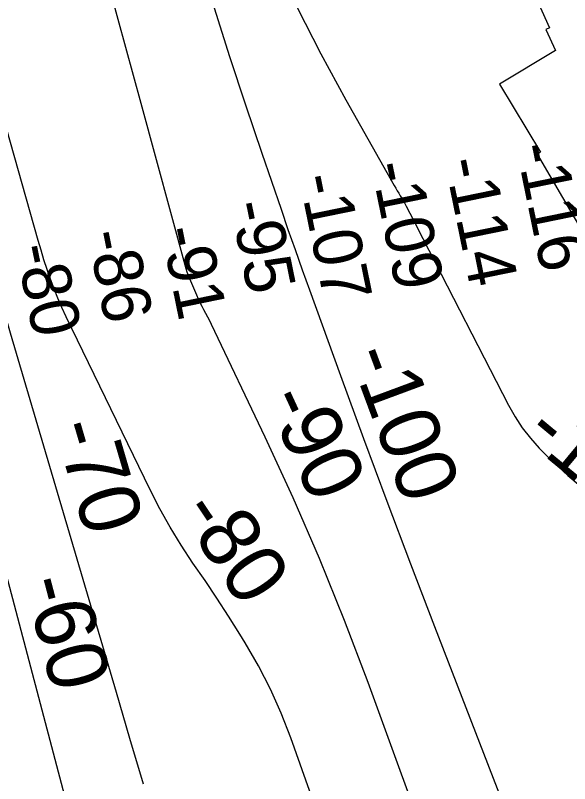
# Model space of a CAD drawing. Extents: x 3598634 to 3636690, y 517270 to 542944.
# Drawn here: x 3632357 to 3633117, y 526684 to 527737 of the extents above; entities that cross this region are included whole.
import ezdxf

# ---------------------------------------------------------------- set-up
doc = ezdxf.new("R2010")
doc.units = 0
for name, color, linetype in [('V-RIVR-RANG', 7, 'Continuous'), ('V-RRAP-RVMT', 7, 'Continuous'), ('V-TOPO-MAJR', 7, 'Continuous'), ('V-TOPO-MAJR-IDEN', 7, 'Continuous'), ('V-TOPO-MINR', 7, 'Continuous'), ('V-TOPO-MINR-IDEN', 7, 'Continuous')]:
    doc.layers.add(name, color=color, linetype=linetype)

msp = doc.modelspace()

# ---------------------------------------------------------------- linework, layer by layer
at = {"layer": 'V-RRAP-RVMT'}
for p, q in [((3633038.5, 527833.9), (3633089.3, 527720.3)), ((3633089.3, 527720.3), (3633084.1, 527718)), ((3633084.1, 527718), (3633097.5, 527689.1)), ((3633097.5, 527689.1), (3633020.9, 527643.2)), ((3633020.9, 527643.2), (3633077, 527549.7)), ((3633077, 527549.7), (3633072.3, 527546.9)), ((3633072.3, 527546.9), (3633142.6, 527426.8))]:
    msp.add_line(p, q, dxfattribs=at)
at = {"layer": 'V-TOPO-MAJR'}
msp.add_lwpolyline([(3632629.5, 527747.7), (3632650.7, 527681.1), (3632672.6, 527614.7), (3632694.9, 527548.5), (3632721.2, 527471.5), (3632730.7, 527443.9), (3632740.4, 527416.3), (3632750.2, 527388.7), (3632760.1, 527361.2), (3632802.7, 527243.5), (3632834.2, 527157.3), (3632866.2, 527071.2), (3632898.7, 526985.4), (3632931.6, 526899.6), (3633055.2, 526580.8)], dxfattribs=at)
at = {"layer": 'V-TOPO-MINR'}
for points in [[(3632809.2, 526536.9), (3632734.6, 526747.2), (3632721.4, 526780.8), (3632706.8, 526813.8), (3632690.2, 526845.8), (3632672.1, 526877.1), (3632664.7, 526889.1), (3632649.1, 526913.8), (3632633.3, 526938.3), (3632617, 526962.5), (3632600.4, 526986.6), (3632584.3, 527010.9), (3632569, 527035.6), (3632554.8, 527061.1), (3632541.5, 527087), (3632426.5, 527324.2), (3632420.6, 527336.9), (3632415, 527349.6), (3632409.9, 527362.6), (3632405, 527375.6), (3632400.5, 527388.8), (3632396.1, 527402), (3632392.1, 527415.3), (3632388.1, 527428.7), (3632181.1, 528160.5)], [(3632043.7, 527867.4), (3632100.9, 527730.2), (3632128.5, 527662.1), (3632155.3, 527593.8), (3632180.6, 527524.9), (3632205.1, 527455.7), (3632238.5, 527358.4), (3632245.4, 527337.5), (3632252, 527316.5), (3632258.2, 527295.4), (3632264, 527274.1), (3632439.6, 526608.5)], [(3632182.8, 527767.8), (3632208.5, 527707.8), (3632233.6, 527646.7), (3632257.5, 527585.2), (3632279.6, 527523), (3632300.5, 527460.4), (3632330.3, 527366.3), (3632335.3, 527350.4), (3632340.2, 527334.4), (3632345.1, 527318.3), (3632349.9, 527302.3), (3632495, 526809.4), (3632513.5, 526746.6), (3632532, 526683.9)], [(3632935.1, 526562.8), (3632840.5, 526822.8), (3632808.1, 526908), (3632774, 526992.6), (3632737.6, 527076.1), (3632699.5, 527159), (3632625.8, 527313.6), (3632623.3, 527318.6), (3632620.8, 527323.6), (3632618.2, 527328.6), (3632615.5, 527333.5), (3632612.8, 527338.4), (3632610.3, 527343.4), (3632607.9, 527348.5), (3632605.6, 527353.6), (3632595.9, 527376.2), (3632594.1, 527380.7), (3632592.4, 527385.3), (3632590.9, 527389.9), (3632589.5, 527394.7), (3632550.3, 527539.3), (3632529.4, 527616.4), (3632508.4, 527693.4), (3632487.3, 527770.4)], [(3632743.2, 527748.3), (3632775.7, 527684.6), (3632809.8, 527621.7), (3632876.5, 527504), (3632878.5, 527500.5), (3632880.5, 527497), (3632882.6, 527493.6), (3632884.7, 527490.1), (3632886.8, 527486.7), (3632888.9, 527483.2), (3632890.8, 527479.6), (3632892.7, 527476), (3632897.9, 527466), (3632902.3, 527457.3), (3632906.8, 527448.7), (3632911.2, 527440), (3632915.7, 527431.4), (3633033.2, 527202.8), (3633042.2, 527187.1), (3633052, 527171.9), (3633063.1, 527157.7), (3633075.1, 527144.1), (3633087.9, 527131.3), (3633101, 527118.7), (3633114.6, 527106.6), (3633128.5, 527094.8)]]:
    msp.add_lwpolyline(points, dxfattribs=at)

# ---------------------------------------------------------------- texts
at = {"layer": 'V-RIVR-RANG'}
for s, p in [('-116', (3633043, 527557.6)), ('-109', (3632844, 527532.3)), ('-114', (3632945, 527537.6)), ('-107', (3632745.4, 527515.3)), ('-95', (3632650.9, 527478.5)), ('-86', (3632454.9, 527438.4)), ('-91', (3632556, 527443.5)), ('-80', (3632356.7, 527419.4))]:
    msp.add_text(s, height=67, rotation=281.5468, dxfattribs=at).set_placement(p)
at = {"layer": 'V-TOPO-MAJR-IDEN'}
msp.add_text('-100', height=83, rotation=290.3584, dxfattribs=at).set_placement((3632813.9, 527271.7))
at = {"layer": 'V-TOPO-MINR-IDEN'}
for s, rotation, p in [('-90', 294.6693, (3632698.5, 527210.9)), ('-110', 320.3354, (3633051.5, 527158.7)), ('-70', 286.4054, (3632409.4, 527173.6)), ('-80', 303.8665, (3632579.5, 527055.7)), ('-60', 284.7784, (3632368.1, 526960.9))]:
    msp.add_text(s, height=83, rotation=rotation, dxfattribs=at).set_placement(p)

doc.saveas('drawing.dxf')
